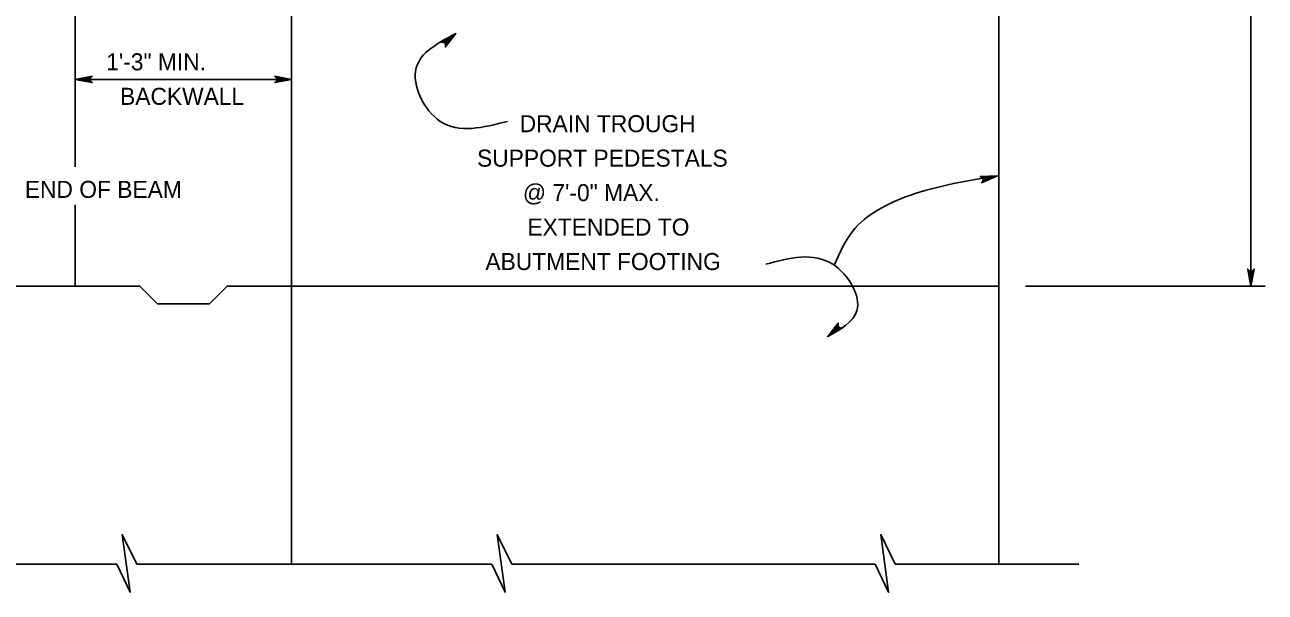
# Model space of a CAD drawing. Extents: x 636530 to 644067, y 294168 to 299122.
# Drawn here: x 640085.9 to 640304.3, y 295042.6 to 295142.6 of the extents above; entities that cross this region are included whole.
import ezdxf

# ---------------------------------------------------------------- set-up
doc = ezdxf.new("R2010")
doc.units = 0
doc.layers.add('1', color=7, linetype='Continuous')

msp = doc.modelspace()

# ---------------------------------------------------------------- linework, layer by layer
at = {"layer": '1'}
for p, q in [((640257.38, 295304.82), (640257.38, 295047.58)), ((640301.79, 295096.54), (640301.79, 295259.09)), ((640094.79, 295117.52), (640094.79, 295202.38)), ((640132.89, 295096.54), (640132.89, 295167.08)), ((640094.79, 295132.93), (640132.89, 295132.93)), ((640094.79, 295096.54), (640094.79, 295110.86)), ((640018.59, 295096.54), (640094.79, 295096.54)), ((640094.79, 295096.54), (640106.15, 295096.54)), ((640106.15, 295096.54), (640109.27, 295093.41)), ((640121.53, 295096.54), (640118.41, 295093.41)), ((640121.53, 295096.54), (640257.38, 295096.54)), ((640132.89, 295047.58), (640132.89, 295096.54)), ((640304.31, 295096.54), (640262.12, 295096.54)), ((640109.27, 295093.41), (640118.41, 295093.41)), ((640102.08, 295047.58), (640053.46, 295047.58)), ((640168.12, 295047.58), (640105.6, 295047.58)), ((640235.64, 295047.58), (640171.64, 295047.58)), ((640271.5, 295047.58), (640239.16, 295047.58))]:
    msp.add_line(p, q, dxfattribs=at)
for points in [[(640161.79, 295141.03), (640159.94, 295138.62), (640159.98, 295138.76), (640160.01, 295138.89), (640159.99, 295139.01), (640159.96, 295139.12), (640159.91, 295139.21), (640159.86, 295139.29), (640159.78, 295139.35), (640159.7, 295139.42), (640159.59, 295139.45), (640159.48, 295139.49), (640159.34, 295139.47), (640159.2, 295139.45), (640161.79, 295141.03), (640159.34, 295139.47), (640159.48, 295139.49), (640161.79, 295141.03), (640159.59, 295139.45), (640159.7, 295139.42), (640161.79, 295141.03), (640159.78, 295139.35), (640159.86, 295139.29), (640161.79, 295141.03), (640159.91, 295139.21), (640159.96, 295139.12), (640161.79, 295141.03), (640159.99, 295139.01), (640160.01, 295138.89), (640161.79, 295141.03), (640159.98, 295138.76)], [(640094.79, 295132.93), (640097.77, 295133.49), (640097.66, 295133.41), (640097.54, 295133.33), (640097.48, 295133.23), (640097.42, 295133.13), (640097.41, 295133.03), (640097.39, 295132.93), (640097.41, 295132.83), (640097.42, 295132.73), (640097.48, 295132.63), (640097.54, 295132.53), (640097.66, 295132.45), (640097.77, 295132.37), (640094.79, 295132.93), (640097.66, 295132.45), (640097.54, 295132.53), (640094.79, 295132.93), (640097.48, 295132.63), (640097.42, 295132.73), (640094.79, 295132.93), (640097.41, 295132.83), (640097.39, 295132.93), (640094.79, 295132.93), (640097.41, 295133.03), (640097.42, 295133.13), (640094.79, 295132.93), (640097.48, 295133.23), (640097.54, 295133.33), (640094.79, 295132.93), (640097.66, 295133.41)], [(640132.89, 295132.93), (640129.91, 295132.37), (640130.02, 295132.45), (640130.14, 295132.53), (640130.2, 295132.63), (640130.26, 295132.73), (640130.27, 295132.83), (640130.29, 295132.93), (640130.27, 295133.03), (640130.26, 295133.13), (640130.2, 295133.23), (640130.14, 295133.33), (640130.02, 295133.41), (640129.91, 295133.49), (640132.89, 295132.93), (640130.02, 295133.41), (640130.14, 295133.33), (640132.89, 295132.93), (640130.2, 295133.23), (640130.26, 295133.13), (640132.89, 295132.93), (640130.27, 295133.03), (640130.29, 295132.93), (640132.89, 295132.93), (640130.27, 295132.83), (640130.26, 295132.73), (640132.89, 295132.93), (640130.2, 295132.63), (640130.14, 295132.53), (640132.89, 295132.93), (640130.02, 295132.45)], [(640257.16, 295115.96), (640254.38, 295114.75), (640254.47, 295114.86), (640254.57, 295114.96), (640254.6, 295115.07), (640254.64, 295115.18), (640254.63, 295115.28), (640254.63, 295115.38), (640254.59, 295115.48), (640254.55, 295115.57), (640254.47, 295115.65), (640254.39, 295115.74), (640254.26, 295115.79), (640254.13, 295115.84), (640257.16, 295115.96), (640254.26, 295115.79), (640254.39, 295115.74), (640257.16, 295115.96), (640254.47, 295115.65), (640254.55, 295115.57), (640257.16, 295115.96), (640254.59, 295115.48), (640254.63, 295115.38), (640257.16, 295115.96), (640254.63, 295115.28), (640254.64, 295115.18), (640257.16, 295115.96), (640254.6, 295115.07), (640254.57, 295114.96), (640257.16, 295115.96), (640254.47, 295114.86)], [(640301.79, 295096.54), (640301.23, 295099.52), (640301.31, 295099.41), (640301.39, 295099.29), (640301.49, 295099.23), (640301.59, 295099.17), (640301.69, 295099.16), (640301.79, 295099.14), (640301.89, 295099.16), (640301.99, 295099.17), (640302.09, 295099.23), (640302.19, 295099.29), (640302.27, 295099.41), (640302.35, 295099.52), (640301.79, 295096.54), (640302.27, 295099.41), (640302.19, 295099.29), (640301.79, 295096.54), (640302.09, 295099.23), (640301.99, 295099.17), (640301.79, 295096.54), (640301.89, 295099.16), (640301.79, 295099.14), (640301.79, 295096.54), (640301.69, 295099.16), (640301.59, 295099.17), (640301.79, 295096.54), (640301.49, 295099.23), (640301.39, 295099.29), (640301.79, 295096.54), (640301.31, 295099.41)], [(640227.27, 295087.63), (640229.14, 295090.02), (640229.1, 295089.89), (640229.07, 295089.75), (640229.09, 295089.64), (640229.11, 295089.52), (640229.17, 295089.44), (640229.22, 295089.35), (640229.3, 295089.29), (640229.38, 295089.22), (640229.49, 295089.19), (640229.6, 295089.15), (640229.74, 295089.17), (640229.88, 295089.18), (640227.27, 295087.63), (640229.74, 295089.17), (640229.6, 295089.15), (640227.27, 295087.63), (640229.49, 295089.19), (640229.38, 295089.22), (640227.27, 295087.63), (640229.3, 295089.29), (640229.22, 295089.35), (640227.27, 295087.63), (640229.17, 295089.44), (640229.11, 295089.52), (640227.27, 295087.63), (640229.09, 295089.64), (640229.07, 295089.75), (640227.27, 295087.63), (640229.1, 295089.89)], [(640105.6, 295047.58), (640103.06, 295052.76), (640104.44, 295042.62), (640102.08, 295047.58)], [(640171.64, 295047.58), (640169.1, 295052.76), (640170.48, 295042.62), (640168.12, 295047.58)], [(640239.16, 295047.58), (640236.63, 295052.76), (640238.01, 295042.62), (640235.64, 295047.58)]]:
    msp.add_lwpolyline(points, dxfattribs=at)
for points in [[(640170.89, 295125.55), (640159.06, 295125.55), (640154.82, 295134.96), (640161.79, 295141.03)], [(640228.48, 295100.35), (640231.63, 295106.15), (640241.72, 295112.49), (640257.16, 295115.96)], [(640216.36, 295100.37), (640228.18, 295100.37), (640232.42, 295092.18), (640227.27, 295087.63)]]:
    msp.add_spline(points, degree=3, dxfattribs=at)

# ---------------------------------------------------------------- texts
for s, p in [('1\'-3" MIN.', (640100.24, 295134.54)), ('BACKWALL', (640102.68, 295128.46)), ('DRAIN TROUGH', (640173.04, 295123.64)), ('SUPPORT PEDESTALS', (640165.53, 295117.57)), ('END OF BEAM', (640085.91, 295112.07)), ('@ 7\'-0" MAX.', (640173.61, 295111.5)), ('EXTENDED TO', (640174.4, 295105.43)), ('ABUTMENT FOOTING', (640167, 295099.36))]:
    msp.add_text(s, height=3, dxfattribs=at).set_placement(p)

doc.saveas('drawing.dxf')
